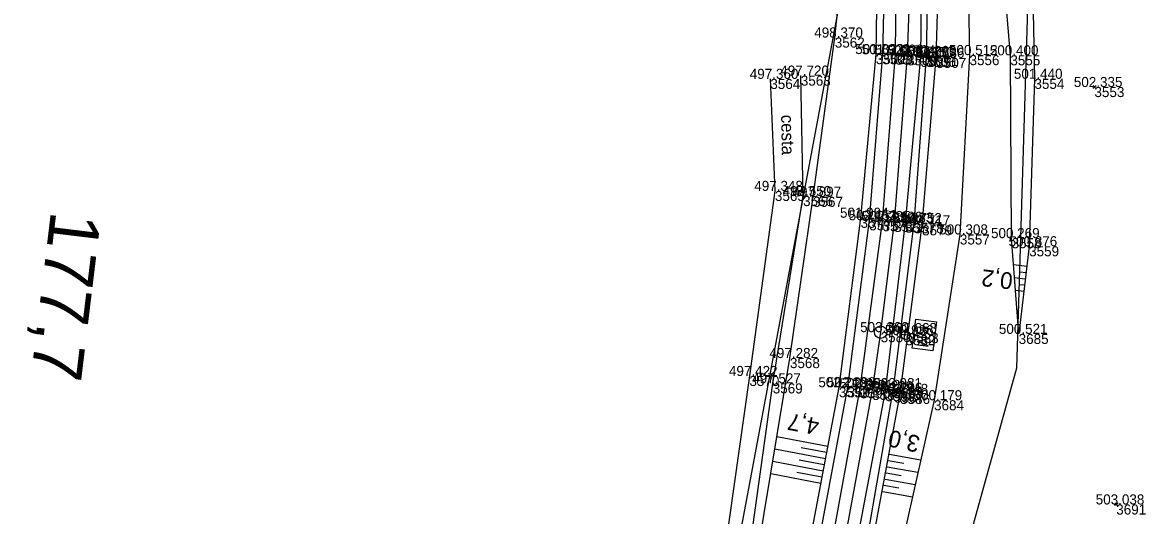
# Model space of a CAD drawing. Extents: x -1234191 to 23050, y -1290331 to -741191.
# Drawn here: x -864848.8 to -864714.9, y -1103775.8 to -1103717 of the extents above; entities that cross this region are included whole.
import ezdxf

# ---------------------------------------------------------------- set-up
doc = ezdxf.new("R2010")
doc.units = 0
for name, color, linetype in [('Vrstva 1', 7, 'Continuous'), ('Vrstva 4', 7, 'Continuous'), ('Vrstva 48', 7, 'Continuous'), ('Vrstva 49', 7, 'Continuous'), ('Vrstva 51', 7, 'Continuous'), ('Vrstva 53', 7, 'Continuous'), ('Vrstva 55', 7, 'Continuous'), ('Vrstva 60', 7, 'Continuous'), ('Vrstva 61', 7, 'Continuous'), ('Vrstva 7', 7, 'Continuous')]:
    doc.layers.add(name, color=color, linetype=linetype)

msp = doc.modelspace()

# ---------------------------------------------------------------- linework, layer by layer
at = {"layer": 'Vrstva 1'}
msp.add_lwpolyline([(-864742.93, -1103710), (-864743.32, -1103720.93), (-864744.88, -1103740.78), (-864746.48, -1103753.94), (-864747.49, -1103760.83), (-864751.09, -1103780.32), (-864755.8, -1103799.71), (-864761.7, -1103818.91), (-864765.69, -1103830.12), (-864769.49, -1103840.1), (-864772.78, -1103848.3), (-864778.14, -1103860.91), (-864787.32, -1103881.14), (-864797, -1103901.69), (-864815.61, -1103941.12), (-864831.34, -1103974.4), (-864846.43, -1104006.26), (-864858.23, -1104031.21), (-864882.5, -1104082.48), (-864901.05, -1104121.56), (-864916.57, -1104154.35)], dxfattribs=at)
at = {"layer": 'Vrstva 4'}
for points in [[(-864760.3, -1103585.51), (-864758.01, -1103589.28), (-864751.44, -1103611.63), (-864747.02, -1103630.54), (-864743.72, -1103651.47), (-864741.86, -1103669.87), (-864740.57, -1103695.82), (-864741.07, -1103721.12), (-864742.53, -1103740.95), (-864744.99, -1103760.62), (-864748.39, -1103780.31), (-864753.72, -1103800.99), (-864758.71, -1103817.79), (-864762.51, -1103827.22), (-864764.88, -1103833.98), (-864767.28, -1103841.1), (-864775.97, -1103861.99)], [(-864760.3, -1103585.51), (-864752.46, -1103611.71), (-864748.07, -1103631.26), (-864744.68, -1103651.49), (-864742.71, -1103669.87), (-864741.44, -1103695.94), (-864741.73, -1103721.11), (-864743.55, -1103740.88), (-864745.93, -1103760.97), (-864749.64, -1103780.58), (-864754.48, -1103800.2), (-864759.89, -1103817.39), (-864768.32, -1103840.53)], [(-864763.19, -1103586.39), (-864762.72, -1103590.25), (-864756.27, -1103612.61), (-864751.92, -1103631.92), (-864748.92, -1103652.31), (-864746.97, -1103670.2), (-864745.65, -1103695.92), (-864746.28, -1103720.8), (-864747.84, -1103740.6), (-864750.43, -1103760.52), (-864754.07, -1103779.85), (-864758.55, -1103798.9), (-864764.26, -1103818.2), (-864765.86, -1103824.39)], [(-864779.46, -1103860.3), (-864770.92, -1103839.59), (-864762.98, -1103818.53), (-864757.03, -1103799.34), (-864752.45, -1103780.06), (-864748.93, -1103760.64), (-864746.26, -1103740.7), (-864744.72, -1103720.85), (-864744.47, -1103695.89), (-864745.95, -1103670.08)]]:
    msp.add_lwpolyline(points, dxfattribs=at)
at = {"layer": 'Vrstva 48'}
for p, q in [((-864729.06, -1103746.12), (-864730.63, -1103745.93)), ((-864729.15, -1103746.86), (-864729.86, -1103746.78)), ((-864729.24, -1103747.61), (-864730.52, -1103747.46)), ((-864729.33, -1103748.35), (-864729.89, -1103748.29)), ((-864729.42, -1103749.1), (-864730.4, -1103748.98)), ((-864752.79, -1103767.56), (-864758.85, -1103766.41)), ((-864753.06, -1103769.03), (-864759.09, -1103767.89)), ((-864752.93, -1103768.29), (-864755.95, -1103767.72)), ((-864745.43, -1103768.51), (-864741.71, -1103769.17)), ((-864753.34, -1103770.5), (-864759.34, -1103769.37)), ((-864753.2, -1103769.77), (-864756.21, -1103769.2)), ((-864745.7, -1103769.99), (-864742.04, -1103770.64)), ((-864745.57, -1103769.25), (-864743.72, -1103769.58)), ((-864753.62, -1103771.98), (-864759.58, -1103770.85)), ((-864753.48, -1103771.24), (-864756.47, -1103770.68)), ((-864745.96, -1103771.47), (-864742.37, -1103772.1)), ((-864745.83, -1103770.73), (-864744.02, -1103771.05)), ((-864746.09, -1103772.2), (-864744.31, -1103772.52)), ((-864746.22, -1103772.94), (-864742.7, -1103773.57))]:
    msp.add_line(p, q, dxfattribs=at)
at = {"layer": 'Vrstva 49'}
for p, q in [((-864720.79, -1103724.55), (-864721.18, -1103724.87)), ((-864721.15, -1103724.52), (-864720.82, -1103724.9)), ((-864718.17, -1103774.34), (-864718.59, -1103774.63)), ((-864718.52, -1103774.28), (-864718.24, -1103774.69))]:
    msp.add_line(p, q, dxfattribs=at)
for points in [[(-864744.16, -1103761.31), (-864741.53, -1103741.2), (-864739.84, -1103721.23), (-864739.09, -1103696.16), (-864738.85, -1103680.2), (-864735.96, -1103677.34), (-864734.83, -1103672.69), (-864741.5, -1103665.7), (-864742.76, -1103651.29)], [(-864748.95, -1103665.21), (-864748.68, -1103669.98), (-864748.92, -1103674.76), (-864746.68, -1103695.99), (-864747.06, -1103720.78)], [(-864732.45, -1103674.14), (-864735.9, -1103680.63), (-864736.23, -1103701.46), (-864735.88, -1103720.9)], [(-864727.95, -1103673.99), (-864728.68, -1103695.78), (-864728.14, -1103723.73), (-864728.77, -1103743.7)], [(-864730.02, -1103754.15), (-864730.86, -1103742.73), (-864731.01, -1103720.93), (-864732.89, -1103698.54)], [(-864757.3, -1103757.03), (-864754.54, -1103737.8), (-864751.95, -1103718.81), (-864750.45, -1103704.55)], [(-864747.06, -1103720.78), (-864748.88, -1103740.3), (-864751.46, -1103760.51), (-864755.04, -1103779.44), (-864759.47, -1103798.66), (-864765.25, -1103817.78), (-864766.58, -1103822.67), (-864766.31, -1103824.9)], [(-864735.88, -1103720.9), (-864737.03, -1103742.29), (-864740.11, -1103762.06), (-864744.75, -1103782.8), (-864748.38, -1103807.57), (-864752.56, -1103823.87), (-864755.01, -1103828.87)], [(-864728.77, -1103743.7), (-864730.02, -1103754.15)], [(-864772.29, -1103821.74), (-864768.67, -1103811.41), (-864762.62, -1103789.28), (-864757.3, -1103757.03)], [(-864762.55, -1103828.2), (-864760.57, -1103826.11), (-864757.43, -1103818.31), (-864752.32, -1103800.58), (-864747.83, -1103781.01), (-864744.16, -1103761.31)]]:
    msp.add_lwpolyline(points, dxfattribs=at)
at = {"layer": 'Vrstva 51'}
for points in [[(-864759.64, -1103723.74), (-864759.09, -1103737.1), (-864762.13, -1103759.17), (-864766.41, -1103789.48)], [(-864755.73, -1103737.71), (-864756, -1103723.35)], [(-864769.45, -1103811.12), (-864763.4, -1103789.14), (-864759.35, -1103760.05), (-864755.73, -1103737.71)]]:
    msp.add_lwpolyline(points, dxfattribs=at)
at = {"layer": 'Vrstva 53'}
for points in [[(-864851.8, -1103965.2), (-864832.93, -1103934.25), (-864802.44, -1103886.38), (-864769.72, -1103812.69), (-864751.48, -1103715.25), (-864751.19, -1103685.96), (-864767.18, -1103674.13), (-864782.08, -1103622.93), (-864787.15, -1103586.96), (-864794.59, -1103552.36), (-864798.3, -1103518.33), (-864820.12, -1103492.38), (-864862.25, -1103399.25), (-864883.05, -1103347.48), (-864889.03, -1103323.28), (-864892.77, -1103263.78)], [(-864869.74, -1103303.4), (-864855.1, -1103331.53), (-864834.52, -1103376.94), (-864795.6, -1103454.6), (-864803.1, -1103460.5), (-864775.38, -1103525.99), (-864764.18, -1103538.93), (-864727.24, -1103659.36), (-864730.26, -1103758.23), (-864750.67, -1103831.76), (-864786.8, -1103900.96), (-864807.11, -1103958.19)]]:
    msp.add_lwpolyline(points, dxfattribs=at)
at = {"layer": 'Vrstva 55'}
msp.add_lwpolyline([(-864869.74, -1103303.4), (-864855.1, -1103331.53), (-864834.52, -1103376.94), (-864795.6, -1103454.6), (-864803.1, -1103460.5), (-864775.38, -1103525.99), (-864764.18, -1103538.93), (-864727.24, -1103659.36), (-864730.26, -1103758.23), (-864750.67, -1103831.76), (-864786.8, -1103900.96), (-864807.11, -1103958.19)], dxfattribs=at)
at = {"layer": 'Vrstva 60'}
for p, q in [((-864751.95, -1103718.81), (-864751.95, -1103718.81)), ((-864747.06, -1103720.78), (-864747.06, -1103720.78)), ((-864746.28, -1103720.8), (-864746.28, -1103720.8)), ((-864744.72, -1103720.85), (-864744.72, -1103720.85)), ((-864743.32, -1103720.93), (-864743.32, -1103720.93)), ((-864741.73, -1103721.11), (-864741.73, -1103721.11)), ((-864741.07, -1103721.12), (-864741.07, -1103721.12)), ((-864740.79, -1103721.01), (-864740.79, -1103721.01)), ((-864739.84, -1103721.23), (-864739.84, -1103721.23)), ((-864735.88, -1103720.9), (-864735.88, -1103720.9)), ((-864731.01, -1103720.93), (-864731.01, -1103720.93)), ((-864759.64, -1103723.74), (-864759.64, -1103723.74)), ((-864756, -1103723.35), (-864756, -1103723.35)), ((-864728.14, -1103723.73), (-864728.14, -1103723.73)), ((-864720.98, -1103724.71), (-864720.98, -1103724.71)), ((-864759.09, -1103737.1), (-864759.09, -1103737.1)), ((-864755.73, -1103737.71), (-864755.73, -1103737.71)), ((-864754.54, -1103737.8), (-864754.54, -1103737.8)), ((-864748.88, -1103740.3), (-864748.88, -1103740.3)), ((-864747.84, -1103740.6), (-864747.84, -1103740.6)), ((-864746.26, -1103740.7), (-864746.26, -1103740.7)), ((-864744.88, -1103740.78), (-864744.88, -1103740.78)), ((-864743.55, -1103740.88), (-864743.55, -1103740.88)), ((-864742.53, -1103740.95), (-864742.53, -1103740.95)), ((-864741.53, -1103741.2), (-864741.53, -1103741.2)), ((-864737.03, -1103742.29), (-864737.03, -1103742.29)), ((-864730.86, -1103742.73), (-864730.86, -1103742.73)), ((-864728.77, -1103743.7), (-864728.77, -1103743.7)), ((-864746.48, -1103753.94), (-864746.48, -1103753.94)), ((-864743.13, -1103754.05), (-864743.13, -1103754.05)), ((-864743.52, -1103754.3), (-864743.52, -1103754.3)), ((-864730.02, -1103754.15), (-864730.02, -1103754.15)), ((-864757.3, -1103757.03), (-864757.3, -1103757.03)), ((-864762.13, -1103759.17), (-864762.13, -1103759.17)), ((-864759.35, -1103760.05), (-864759.35, -1103760.05)), ((-864751.46, -1103760.51), (-864751.46, -1103760.51)), ((-864750.43, -1103760.52), (-864750.43, -1103760.52)), ((-864748.93, -1103760.64), (-864748.93, -1103760.64)), ((-864744.99, -1103760.62), (-864744.99, -1103760.62)), ((-864747.49, -1103760.83), (-864747.49, -1103760.83)), ((-864745.93, -1103760.97), (-864745.93, -1103760.97)), ((-864744.86, -1103761.16), (-864744.86, -1103761.16)), ((-864744.16, -1103761.31), (-864744.16, -1103761.31)), ((-864740.11, -1103762.06), (-864740.11, -1103762.06)), ((-864718.38, -1103774.49), (-864718.38, -1103774.49))]:
    msp.add_line(p, q, dxfattribs=at)
at = {"layer": 'Vrstva 7'}
for p, q in [((-864740.77, -1103720.51), (-864740.81, -1103721.51)), ((-864740.29, -1103721.03), (-864741.29, -1103720.99)), ((-864743.13, -1103754.05), (-864742.51, -1103754.13)), ((-864743.51, -1103754.25), (-864743.53, -1103754.35)), ((-864744.79, -1103760.66), (-864744.93, -1103761.65)), ((-864744.37, -1103761.23), (-864745.35, -1103761.08))]:
    msp.add_line(p, q, dxfattribs=at)
msp.add_lwpolyline([(-864742.3, -1103752.4), (-864739.83, -1103752.7), (-864740.25, -1103756.16), (-864742.72, -1103755.86)], close=True, dxfattribs=at)
for centre, radius in [((-864746.48, -1103753.94), 0.75), ((-864743.52, -1103754.3), 0.5)]:
    msp.add_circle(centre, radius, dxfattribs=at)

# ---------------------------------------------------------------- texts
at = {"layer": 'Vrstva 48'}
for s, rotation, p in [('0,2', 173.1484, (-864730.63, -1103746.88)), ('4,7', 169.3201, (-864753.69, -1103764.28)), ('3,0', 167.3068, (-864741.66, -1103766.38))]:
    msp.add_text(s, height=2, rotation=rotation, dxfattribs=at).set_placement(p)
at = {"layer": 'Vrstva 51'}
msp.add_text('cesta', height=1.5, rotation=271.0611, dxfattribs=at).set_placement((-864758.35, -1103728.03))
at = {"layer": 'Vrstva 60'}
for s, p in [('3562', (-864751.95, -1103720.01)), ('3502', (-864747.06, -1103721.98)), ('3503', (-864746.28, -1103722)), ('3504', (-864744.72, -1103722.05)), ('3500', (-864743.32, -1103722.13)), ('3505', (-864741.73, -1103722.31)), ('3506', (-864741.07, -1103722.32)), ('3571', (-864740.79, -1103722.21)), ('3507', (-864739.84, -1103722.43)), ('3556', (-864735.88, -1103722.1)), ('3555', (-864731.01, -1103722.12)), ('3564', (-864759.64, -1103724.94)), ('3563', (-864756, -1103724.55)), ('3554', (-864728.14, -1103724.93)), ('3553', (-864720.98, -1103725.91)), ('3565', (-864759.09, -1103738.3)), ('3566', (-864755.73, -1103738.91)), ('3567', (-864754.54, -1103739)), ('3574', (-864748.88, -1103741.5)), ('3575', (-864747.84, -1103741.8)), ('3576', (-864746.26, -1103741.9)), ('3572', (-864744.88, -1103741.99)), ('3577', (-864743.55, -1103742.08)), ('3578', (-864742.53, -1103742.15)), ('3579', (-864741.53, -1103742.4)), ('3557', (-864737.03, -1103743.49)), ('3558', (-864730.86, -1103743.93)), ('3559', (-864728.77, -1103744.9)), ('3580', (-864746.48, -1103755.14)), ('3583', (-864743.13, -1103755.25)), ('3582', (-864743.52, -1103755.5)), ('3685', (-864730.02, -1103755.35)), ('3568', (-864757.3, -1103758.23)), ('3570', (-864762.13, -1103760.37)), ('3569', (-864759.35, -1103761.25)), ('3592', (-864751.46, -1103761.71)), ('3591', (-864750.43, -1103761.72)), ('3590', (-864748.93, -1103761.84)), ('3588', (-864744.99, -1103761.82)), ('3584', (-864747.49, -1103762.03)), ('3589', (-864745.93, -1103762.17)), ('3587', (-864744.86, -1103762.35)), ('3586', (-864744.16, -1103762.51)), ('3684', (-864740.11, -1103763.26)), ('3691', (-864718.38, -1103775.69))]:
    msp.add_text(s, height=1.2, dxfattribs=at).set_placement(p)
at = {"layer": 'Vrstva 61'}
for s, p in [('498.370', (-864754.4, -1103718.81)), ('501.833', (-864749.51, -1103720.78)), ('501.923', (-864748.73, -1103720.8)), ('502.608', (-864747.17, -1103720.85)), ('502.904', (-864745.77, -1103720.93)), ('502.879', (-864744.19, -1103721.11)), ('502.650', (-864743.52, -1103721.12)), ('502.860', (-864743.24, -1103721.01)), ('502.686', (-864742.29, -1103721.23)), ('500.512', (-864738.33, -1103720.9)), ('500.400', (-864733.46, -1103720.93)), ('497.360', (-864762.09, -1103723.74)), ('497.720', (-864758.45, -1103723.35)), ('501.440', (-864730.59, -1103723.73)), ('502.335', (-864723.44, -1103724.71)), ('497.348', (-864761.55, -1103737.1)), ('497.550', (-864758.18, -1103737.71)), ('497.897', (-864756.99, -1103737.8)), ('501.994', (-864751.33, -1103740.3)), ('502.153', (-864750.29, -1103740.6)), ('502.785', (-864748.71, -1103740.7)), ('503.106', (-864747.33, -1103740.78)), ('503.083', (-864746, -1103740.88)), ('502.752', (-864744.98, -1103740.95)), ('502.717', (-864743.98, -1103741.2)), ('500.308', (-864739.49, -1103742.29)), ('500.269', (-864733.32, -1103742.73)), ('500.876', (-864731.22, -1103743.7)), ('503.260', (-864748.93, -1103753.94)), ('502.936', (-864745.97, -1103754.3)), ('502.668', (-864745.58, -1103754.05)), ('500.521', (-864732.38, -1103754.15)), ('497.282', (-864759.75, -1103757.03)), ('497.422', (-864764.58, -1103759.17)), ('497.527', (-864761.8, -1103760.05)), ('502.212', (-864753.91, -1103760.51)), ('502.298', (-864752.88, -1103760.52)), ('502.999', (-864751.38, -1103760.64)), ('502.981', (-864747.35, -1103760.62)), ('503.318', (-864749.95, -1103760.83)), ('503.239', (-864748.39, -1103760.97)), ('503.206', (-864747.31, -1103761.16)), ('502.848', (-864746.61, -1103761.31)), ('500.179', (-864742.56, -1103762.06)), ('503.038', (-864720.83, -1103774.49))]:
    msp.add_text(s, height=1.2, dxfattribs=at).set_placement(p)
at = {"layer": 'Vrstva 7'}
for s, height, p in [('177,7', 6, (-864845.41, -1103739.38)), ('KM', 1.247, (-864741.77, -1103753.19))]:
    msp.add_text(s, height=height, rotation=263.0713, dxfattribs=at).set_placement(p)

doc.saveas('drawing.dxf')
